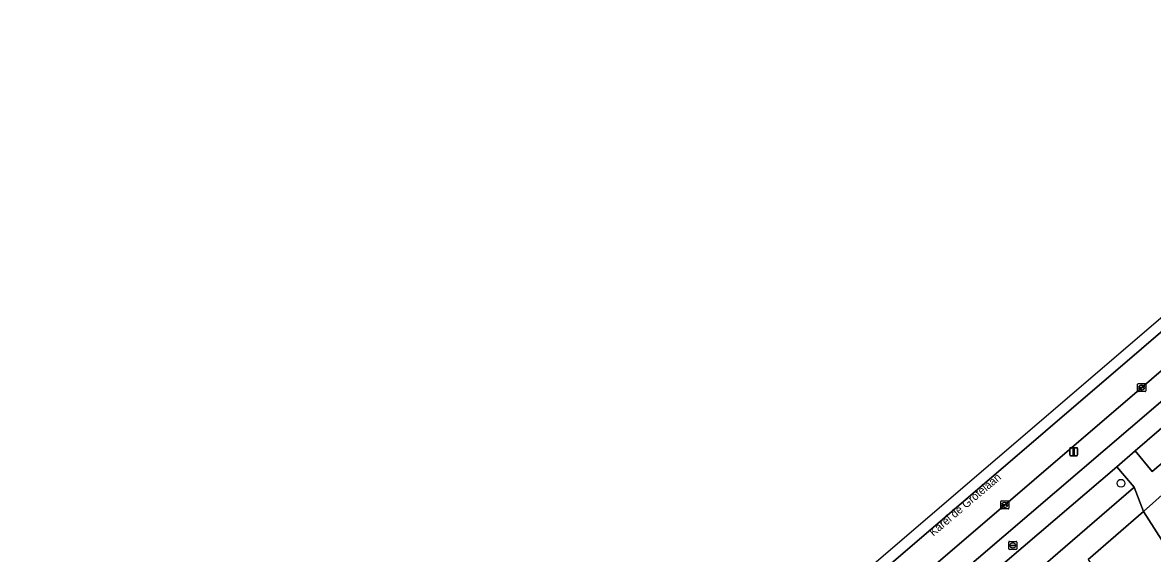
# Model space of a CAD drawing. Extents: x 159217 to 160349, y 381246 to 382172.
# Drawn here: x 159229 to 159370.1, y 381372.9 to 381439.2 of the extents above; entities that cross this region are included whole.
import ezdxf

# ---------------------------------------------------------------- set-up
doc = ezdxf.new("R2010")
doc.units = 0
for name, color, linetype in [('IMGEO_Berm_groen', 7, 'Continuous'), ('IMGEO_Boom', 7, 'Continuous'), ('IMGEO_Fietspad_gesloten', 7, 'Continuous'), ('IMGEO_Groenvoorziening', 7, 'Continuous'), ('IMGEO_Haag', 7, 'Continuous'), ('IMGEO_Kolk', 7, 'Continuous'), ('IMGEO_Lichtmast', 7, 'Continuous'), ('IMGEO_Openbare_ruimte_label', 7, 'Continuous'), ('IMGEO_Rijbaan_regionaal_gesloten', 7, 'Continuous'), ('IMGEO_Rioolput', 7, 'Continuous'), ('IMGEO_Voetpad_open', 7, 'Continuous')]:
    doc.layers.add(name, color=color, linetype=linetype)

msp = doc.modelspace()

# ---------------------------------------------------------------- linework, layer by layer
at = {"layer": 'IMGEO_Berm_groen'}
for points in [[(159541.41, 381548.9), (159529.85, 381537.23), (159512.12, 381520.34), (159494.84, 381504.33), (159477.46, 381488.5), (159459.9, 381472.74), (159441.51, 381456.54), (159423.03, 381440.43), (159418.06, 381436.15), (159368.74, 381393.62), (159314.99, 381347.48)], [(159316.72, 381345.26), (159370.52, 381391.27), (159389.28, 381407.41), (159420.07, 381433.95), (159424.84, 381438.06), (159443.3, 381454.1)]]:
    msp.add_lwpolyline(points, dxfattribs=at)
at = {"layer": 'IMGEO_Boom'}
msp.add_circle((159366.16, 381381.66), 0.489, dxfattribs=at)
at = {"layer": 'IMGEO_Fietspad_gesloten'}
for points in [[(159421.87, 381432.18), (159420.07, 381433.95), (159389.28, 381407.41), (159370.52, 381391.27), (159316.72, 381345.26), (159313.84, 381342.72)], [(159266.72, 381298.9), (159307.67, 381334.08), (159309.96, 381336.09), (159316.2, 381341.44), (159319.13, 381343.99), (159365.65, 381383.73), (159367.91, 381385.72), (159421.87, 381432.18)]]:
    msp.add_lwpolyline(points, dxfattribs=at)
at = {"layer": 'IMGEO_Groenvoorziening'}
for points in [[(159399, 381407.79), (159411.11, 381418.23), (159424.08, 381429.34), (159424.15, 381429.4), (159421.87, 381432.18), (159367.91, 381385.72), (159370.07, 381383.11), (159376.77, 381388.85), (159387.81, 381398.27)], [(159351.25, 381366.86), (159363.77, 381377.67), (159367.7, 381381.09), (159367.82, 381381.19), (159365.65, 381383.73), (159319.13, 381343.99), (159321.3, 381341.41), (159326.52, 381345.67), (159327.76, 381346.67), (159339.38, 381356.65)], [(159368.98, 381378.13), (159362.04, 381372.14), (159367.37, 381364.07), (159368.49, 381364.79), (159374.87, 381368.9)]]:
    msp.add_lwpolyline(points, close=True, dxfattribs=at)
at = {"layer": 'IMGEO_Haag'}
for points in [[(159424.15, 381429.4), (159421.87, 381432.18), (159367.91, 381385.72), (159370.07, 381383.11), (159376.77, 381388.85), (159387.81, 381398.27), (159399, 381407.79), (159411.11, 381418.23), (159424.08, 381429.34)], [(159367.82, 381381.19), (159365.65, 381383.73), (159319.13, 381343.99), (159321.3, 381341.41), (159326.52, 381345.67), (159327.76, 381346.67), (159339.38, 381356.65), (159351.25, 381366.86), (159363.77, 381377.67), (159367.7, 381381.09)]]:
    msp.add_lwpolyline(points, close=True, dxfattribs=at)
at = {"layer": 'IMGEO_Kolk'}
for p, q in [((159368.24, 381393.19), (159368.24, 381394.04)), ((159368.32, 381394.12), (159369.17, 381394.12)), ((159368.5, 381393.61), (159368.5, 381393.62)), ((159368.54, 381393.66), (159368.94, 381393.66)), ((159368.94, 381393.57), (159368.54, 381393.57)), ((159368.73, 381393.9), (159368.75, 381393.9)), ((159368.98, 381393.62), (159368.98, 381393.61)), ((159369.24, 381394.04), (159369.24, 381393.19)), ((159369.17, 381393.12), (159368.32, 381393.12)), ((159368.75, 381393.34), (159368.73, 381393.34)), ((159351.14, 381378.53), (159351.14, 381379.38)), ((159351.22, 381379.46), (159352.07, 381379.46)), ((159352.14, 381379.38), (159352.14, 381378.53)), ((159352.07, 381378.46), (159351.22, 381378.46)), ((159351.4, 381378.95), (159351.4, 381378.96)), ((159351.44, 381379), (159351.84, 381379)), ((159351.84, 381378.91), (159351.44, 381378.91)), ((159351.63, 381379.24), (159351.66, 381379.24)), ((159351.65, 381378.68), (159351.63, 381378.68)), ((159351.89, 381378.96), (159351.89, 381378.95))]:
    msp.add_line(p, q, dxfattribs=at)
for points in [[(159368.24, 381393.19), (159368.24, 381394.04)], [(159368.32, 381394.12), (159369.17, 381394.12)], [(159369.24, 381394.04), (159369.24, 381393.19)], [(159369.17, 381393.12), (159368.32, 381393.12)], [(159351.14, 381378.53), (159351.14, 381379.38)], [(159351.22, 381379.46), (159352.07, 381379.46)], [(159352.14, 381379.38), (159352.14, 381378.53)], [(159352.07, 381378.46), (159351.22, 381378.46)]]:
    msp.add_lwpolyline(points, dxfattribs=at)
for centre, radius, start, end in [((159368.32, 381394.04), 0.0765, 91.552, 178.448), ((159368.32, 381394.04), 0.0765, 91.552, 178.448), ((159368.54, 381393.62), 0.0403, 85.8775, 175.7526), ((159368.54, 381393.61), 0.0366, 178.938, 274.7102), ((159368.95, 381393.62), 0.0386, 1.7309, 96.639), ((159368.94, 381393.62), 0.043, 264.8664, 352.4533), ((159369.17, 381394.04), 0.0765, 1.552, 88.448), ((159369.17, 381394.04), 0.0765, 1.552, 88.448), ((159368.32, 381393.19), 0.0765, 181.552, 268.448), ((159368.32, 381393.19), 0.0765, 181.552, 268.448), ((159369.17, 381393.19), 0.0765, 271.552, 358.448), ((159369.17, 381393.19), 0.0765, 271.552, 358.448), ((159351.22, 381379.38), 0.0765, 91.552, 178.448), ((159351.22, 381379.38), 0.0765, 91.552, 178.448), ((159352.07, 381379.38), 0.0765, 1.552, 88.448), ((159352.07, 381379.38), 0.0765, 1.552, 88.448), ((159351.22, 381378.53), 0.0765, 181.552, 268.448), ((159351.22, 381378.53), 0.0765, 181.552, 268.448), ((159351.44, 381378.96), 0.0403, 85.8775, 175.7526), ((159351.44, 381378.95), 0.0366, 178.938, 274.7102), ((159351.85, 381378.96), 0.0386, 1.7309, 96.639), ((159351.84, 381378.96), 0.043, 264.8664, 352.4533), ((159352.07, 381378.53), 0.0765, 271.552, 358.448), ((159352.07, 381378.53), 0.0765, 271.552, 358.448)]:
    msp.add_arc(centre, radius, start, end, dxfattribs=at)
for centre, major_axis, ratio, start_param, end_param in [((159368.73, 381393.62), (-0.387, 0.002), 0.722429, 4.712389, 7.853982), ((159368.75, 381393.62), (-0.39, 0.002), 0.717154, 1.570796, 4.712389), ((159351.63, 381378.96), (-0.387, 0.002), 0.722429, 4.712389, 7.853982), ((159351.65, 381378.96), (-0.39, 0.002), 0.717154, 1.570796, 4.712389)]:
    msp.add_ellipse(centre, major_axis=major_axis, ratio=ratio, start_param=start_param, end_param=end_param, dxfattribs=at)
at = {"layer": 'IMGEO_Lichtmast'}
for p, q in [((159359.75, 381385.2), (159359.75, 381386)), ((159359.75, 381386), (159359.75, 381385.2)), ((159359.85, 381386.1), (159360.64, 381386.1)), ((159360.64, 381386.1), (159359.85, 381386.1)), ((159360.64, 381385.1), (159359.85, 381385.1)), ((159359.85, 381385.1), (159360.64, 381385.1)), ((159360.74, 381386), (159360.74, 381385.2)), ((159360.74, 381385.2), (159360.74, 381386))]:
    msp.add_line(p, q, dxfattribs=at)
msp.add_lwpolyline([(159360.17, 381385.97), (159360.32, 381385.97), (159360.32, 381385.22), (159360.17, 381385.22), (159360.17, 381385.97)], dxfattribs=at)
for centre, start, end in [((159359.85, 381386), 90, 180), ((159359.85, 381386), 90, 180), ((159359.85, 381385.2), 180, 270), ((159359.85, 381385.2), 180, 270), ((159360.64, 381386), 0, 90), ((159360.64, 381386), 360, 90), ((159360.64, 381385.2), 270, 0), ((159360.64, 381385.2), 270, 0)]:
    msp.add_arc(centre, 0.1, start, end, dxfattribs=at)
at = {"layer": 'IMGEO_Rijbaan_regionaal_gesloten'}
msp.add_lwpolyline([(159228.97, 381280.42), (159229.56, 381279.02), (159230.99, 381280.28), (159257.87, 381303.38), (159275.73, 381318.68), (159298.76, 381338.4), (159324.05, 381360.15), (159356.71, 381388.17), (159392.4, 381418.77), (159416.19, 381439.23), (159422.09, 381444.36), (159436.87, 381457.25), (159457.4, 381475.3), (159486.52, 381501.57), (159504.49, 381518.13), (159518.71, 381531.59), (159532.77, 381545.26), (159538.33, 381550.86), (159538.89, 381551.43), (159537.9, 381552.35), (159489.89, 381508.36), (159416.77, 381441.37), (159306.52, 381346.88)], close=True, dxfattribs=at)
msp.add_lwpolyline([(159392.4, 381418.77), (159356.71, 381388.17), (159324.05, 381360.15), (159298.76, 381338.4), (159275.73, 381318.68), (159257.87, 381303.38), (159230.99, 381280.28), (159229.56, 381279.02), (159231.03, 381275.46), (159231.67, 381276.03), (159233.8, 381277.91), (159308.56, 381341.98), (159311.98, 381344.92), (159314.99, 381347.48), (159368.74, 381393.62), (159418.06, 381436.15)], dxfattribs=at)
at = {"layer": 'IMGEO_Rioolput'}
for p, q in [((159352.15, 381373.46), (159352.15, 381374.31)), ((159352.22, 381374.39), (159353.08, 381374.39)), ((159352.41, 381373.88), (159352.41, 381373.89)), ((159352.45, 381373.93), (159352.85, 381373.93)), ((159352.84, 381373.84), (159352.45, 381373.84)), ((159352.64, 381374.17), (159352.66, 381374.17)), ((159352.89, 381373.89), (159352.89, 381373.88)), ((159353.15, 381374.31), (159353.15, 381373.46)), ((159353.08, 381373.39), (159352.22, 381373.39)), ((159352.66, 381373.61), (159352.63, 381373.61))]:
    msp.add_line(p, q, dxfattribs=at)
for points in [[(159352.15, 381373.46), (159352.15, 381374.31)], [(159352.22, 381374.39), (159353.08, 381374.39)], [(159353.15, 381374.31), (159353.15, 381373.46)], [(159353.08, 381373.39), (159352.22, 381373.39)]]:
    msp.add_lwpolyline(points, dxfattribs=at)
for centre, radius, start, end in [((159352.22, 381374.31), 0.0765, 91.552, 178.448), ((159352.22, 381374.31), 0.0765, 91.552, 178.448), ((159352.45, 381373.89), 0.0403, 85.8775, 175.7526), ((159352.44, 381373.88), 0.0366, 178.938, 274.7102), ((159352.85, 381373.89), 0.043, 264.8664, 352.4533), ((159352.85, 381373.89), 0.0386, 1.7309, 96.639), ((159353.07, 381374.31), 0.0765, 1.552, 88.448), ((159353.07, 381374.31), 0.0765, 1.552, 88.448), ((159352.22, 381373.46), 0.0765, 181.552, 268.448), ((159352.22, 381373.46), 0.0765, 181.552, 268.448), ((159353.07, 381373.46), 0.0765, 271.552, 358.448), ((159353.07, 381373.46), 0.0765, 271.552, 358.448)]:
    msp.add_arc(centre, radius, start, end, dxfattribs=at)
for centre, major_axis, ratio, start_param, end_param in [((159352.64, 381373.89), (-0.387, 0.002), 0.722429, 4.712389, 7.853982), ((159352.66, 381373.89), (-0.39, 0.002), 0.717154, 1.570796, 4.712389)]:
    msp.add_ellipse(centre, major_axis=major_axis, ratio=ratio, start_param=start_param, end_param=end_param, dxfattribs=at)
at = {"layer": 'IMGEO_Voetpad_open'}
for points in [[(159376.77, 381388.85), (159370.07, 381383.11), (159367.91, 381385.72), (159365.65, 381383.73), (159367.82, 381381.19), (159368.98, 381378.13), (159372.06, 381380.86)], [(159362.04, 381372.14), (159368.98, 381378.13), (159367.82, 381381.19), (159367.7, 381381.09), (159363.77, 381377.67), (159351.25, 381366.86)], [(159372.06, 381380.86), (159368.98, 381378.13), (159374.87, 381368.9), (159368.49, 381364.79), (159369.71, 381362.88), (159370.16, 381362.18)]]:
    msp.add_lwpolyline(points, dxfattribs=at)

# ---------------------------------------------------------------- texts
at = {"layer": 'IMGEO_Openbare_ruimte_label'}
msp.add_text('Karel de Grotelaan', height=1, rotation=40.3776, dxfattribs=at).set_placement((159342.72, 381374.99))

doc.saveas('drawing.dxf')
